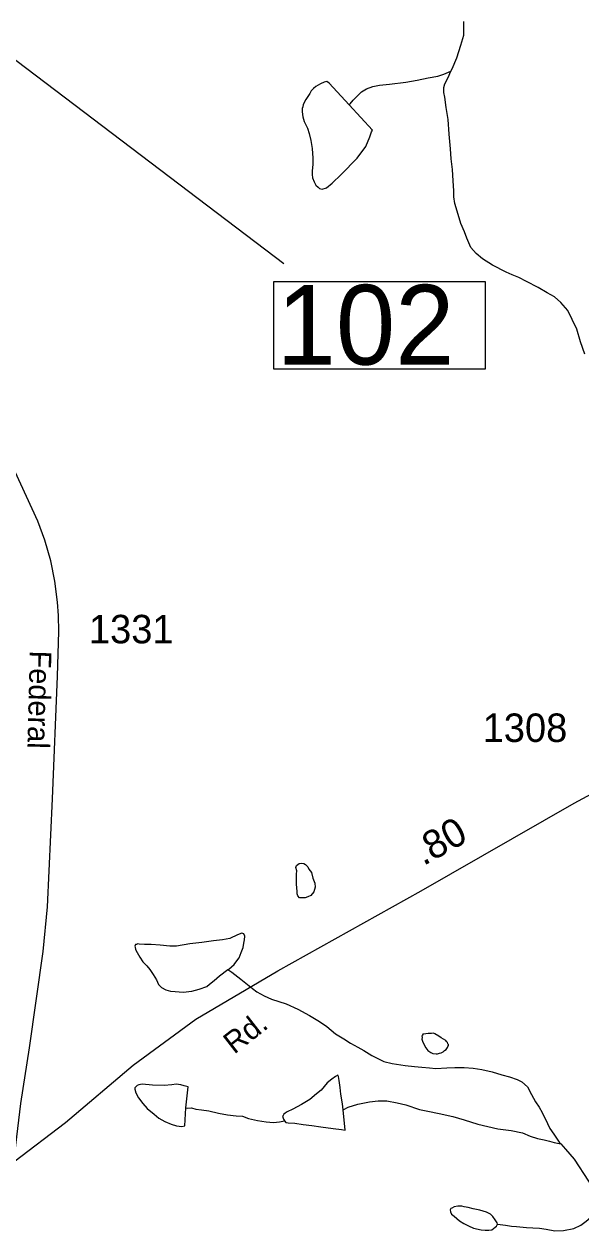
# Model space of a CAD drawing. Extents: x 2082433 to 2279600, y 546599 to 755198.
# Drawn here: x 2140251 to 2142696, y 619599 to 624897 of the extents above; entities that cross this region are included whole.
import ezdxf

# ---------------------------------------------------------------- set-up
doc = ezdxf.new("R2010")
doc.units = 0
for name, color, linetype in [('Exist Hydrographic Creek Single Shore', 7, 'Continuous'), ('Exist Hydrographic Misc Water Feature', 7, 'Continuous'), ('Exist Hydrographic Pond Under 1500 Sq Ft', 7, 'Continuous'), ('Exist Road Secondary Mileage Hundredths English Label', 7, 'Continuous'), ('Exist Road Secondary Structure Standard Bridge Number Label', 7, 'Continuous'), ('Exist Road Secondary Type 51 Attributed', 7, 'Continuous'), ('Exist Road Secondary Type 51 Label', 7, 'Continuous'), ('Exist Road Secondary Type 51 Number Label', 7, 'Continuous')]:
    doc.layers.add(name, color=color, linetype=linetype)

msp = doc.modelspace()

# ---------------------------------------------------------------- linework, layer by layer
at = {"layer": 'Exist Hydrographic Creek Single Shore'}
for points in [[(2142125.4, 624691.3), (2142131.3, 624701.3), (2142151.2, 624749.4), (2142169.1, 624805.5), (2142181.2, 624849.6), (2142182.6, 624881.4), (2142182.6, 624909.3)], [(2141145, 620746.3), (2141163.1, 620734.2), (2141203.3, 620704.7), (2141253.7, 620662.9), (2141273.4, 620649), (2141305.4, 620631.2), (2141337.4, 620617), (2141401.8, 620595.5), (2141453.4, 620571.9), (2141503.7, 620544), (2141548, 620518.3), (2141580, 620496.4), (2141618.5, 620464.6), (2141654.2, 620442.5), (2141684.1, 620423), (2141716.5, 620405.2), (2141742.6, 620391.1), (2141778.4, 620369.4), (2141804.7, 620355.3), (2141830.7, 620343.2), (2141867, 620333.7), (2141924.6, 620325.8), (2141964.6, 620320.2), (2141997, 620318.1), (2142030.7, 620314.2), (2142059, 620312.4), (2142106.9, 620314.5), (2142143, 620316.7), (2142183, 620316.7), (2142222.8, 620313.2), (2142260.9, 620307.4), (2142306.9, 620297.6), (2142348.7, 620283.6), (2142382.7, 620276), (2142416.8, 620263.9), (2142436.9, 620254), (2142461.3, 620232.1), (2142478.9, 620198.2), (2142496.9, 620166.2), (2142512.9, 620142.3), (2142525.7, 620118.5), (2142549.4, 620070.7), (2142559.9, 620048.8), (2142577.7, 620023.1), (2142600.1, 619988.9), (2142608.1, 619981.1)], [(2141651.7, 620130.7), (2141673.7, 620142.8), (2141715.7, 620155.1), (2141767.4, 620165.1), (2141805.5, 620169.4), (2141843.4, 620169.4), (2141889.8, 620161.6), (2141927.5, 620151.8), (2141987.2, 620132.2), (2142023.3, 620124.4), (2142073.5, 620114.7), (2142133.4, 620100.8), (2142183.8, 620087.1), (2142243.9, 620067.5), (2142331.5, 620047.7), (2142389.7, 620040.1), (2142439.9, 620030.1), (2142473.8, 620014.4), (2142505.8, 620004.3), (2142534.1, 619998.4), (2142558.3, 619992.8), (2142578.1, 619986.9), (2142608.1, 619981.1)], [(2142608.1, 619981.1), (2142628, 619957), (2142666.1, 619913.2), (2142728.9, 619817.7), (2142764.7, 619767.7), (2142800.8, 619729.7), (2142823, 619681.7), (2142831.2, 619672)]]:
    msp.add_lwpolyline(points, dxfattribs=at)
at = {"layer": 'Exist Hydrographic Misc Water Feature'}
for points in [[(2141678.8, 624543.5), (2141682.3, 624547.4), (2141696.2, 624563.6), (2141706.3, 624573.4), (2141720, 624587.5), (2141732.3, 624599.5), (2141754.2, 624613.6), (2141781.9, 624624), (2141812.1, 624630), (2141855.7, 624634.3), (2141927.7, 624642.5), (2141977.5, 624650.8), (2142025.5, 624661), (2142067.8, 624669.2), (2142093.8, 624677), (2142125.4, 624691.3)], [(2142712.7, 623448.2), (2142694.6, 623502.1), (2142678.4, 623558.1), (2142658.1, 623600.1), (2142638, 623640), (2142607.9, 623675.8), (2142580, 623699.5), (2142547.6, 623717.4), (2142507.8, 623741.2), (2142457.8, 623767.1), (2142423.7, 623784.8), (2142393.8, 623796.6), (2142367.8, 623808.6), (2142307.3, 623838.5), (2142263.4, 623866.2), (2142236.7, 623890.1), (2142212.9, 623916), (2142194.5, 623958.1), (2142184.7, 623986), (2142168.7, 624021.7), (2142152, 624075.7), (2142142, 624109.6), (2142138.1, 624139.4), (2142138.1, 624165.4), (2142135.6, 624209.6), (2142131.7, 624259.6), (2142127, 624305.4), (2142122.9, 624349.4), (2142117, 624413.5), (2142112.7, 624479.1), (2142104.3, 624531.4), (2142097.9, 624577.4), (2142094, 624597.1), (2142093.8, 624619.4), (2142097.9, 624635.4), (2142113.5, 624663.5), (2142125.4, 624691.3)], [(2141449.7, 621089.5), (2141447.3, 621121.5), (2141447.3, 621151.6), (2141447.5, 621165.7), (2141448.9, 621179.7), (2141444.8, 621193.7), (2141447.1, 621203.5), (2141459, 621211.4), (2141469, 621213.5), (2141478.9, 621211.6), (2141487.3, 621207.5), (2141496.9, 621197.5), (2141500.8, 621187.7), (2141513.1, 621172), (2141519.3, 621147.9), (2141527, 621125.7), (2141529.7, 621107.8), (2141523.8, 621087.6), (2141509.6, 621072), (2141497.5, 621065.6), (2141485.4, 621061.8), (2141473.9, 621061.5), (2141459.8, 621061.6), (2141453.6, 621069.5), (2141449.7, 621079.4), (2141449.7, 621089.5)], [(2141145, 620746.3), (2141149.3, 620748.5), (2141172.9, 620768.4), (2141185, 620784.4), (2141195.1, 620798.4), (2141204.7, 620820.8), (2141212.5, 620842.7), (2141216.4, 620862.4), (2141218.2, 620876.7), (2141220.5, 620892.6), (2141216.2, 620902.6), (2141206.6, 620906.5), (2141188.3, 620898.7), (2141154.7, 620882.3), (2141122.5, 620876.2), (2141082.3, 620872.1), (2141030.6, 620865.8), (2140978.5, 620859.5), (2140920.7, 620849.1), (2140890.6, 620849.2), (2140848.7, 620853.1), (2140808.5, 620856.8), (2140792.8, 620856.7), (2140778.8, 620856.8), (2140756.7, 620858.5), (2140750.7, 620858.6), (2140744.8, 620856.7), (2140740.5, 620856.5), (2140736.6, 620848.6), (2140738.6, 620844.7), (2140740.7, 620834.6), (2140746.8, 620820.7), (2140758.9, 620800.6), (2140772.9, 620780.7), (2140789.1, 620762.8), (2140803, 620746.9), (2140817.2, 620724.9), (2140831.5, 620700.8), (2140841.4, 620681.1), (2140853.5, 620667.1), (2140873.5, 620657.2), (2140893.4, 620651.3), (2140913.5, 620649.5), (2140949.6, 620647.6), (2140987.4, 620651.7), (2141019.8, 620659.8), (2141053.2, 620672.2), (2141065.5, 620682), (2141085.2, 620698.1), (2141108.9, 620718.1), (2141145, 620746.3)], [(2142082.1, 620446.4), (2142071.9, 620454.4), (2142054, 620464.4), (2142048.1, 620466.5), (2142039.9, 620466.1), (2142025.9, 620466.2), (2142015.7, 620464.1), (2142006.1, 620462.3), (2142001.7, 620462.2), (2141999.9, 620458), (2141998.1, 620454.2), (2141998.3, 620448.1), (2141998.1, 620440), (2142000.3, 620432), (2142006.5, 620418.1), (2142014.5, 620402.3), (2142024.3, 620390.3), (2142036.6, 620382.3), (2142046.4, 620378.4), (2142060.2, 620376.7), (2142066.5, 620376.5), (2142074.5, 620378.6), (2142082.5, 620380.6), (2142090.5, 620384.7), (2142096.3, 620390.7), (2142104.1, 620394.8), (2142110.4, 620404.8), (2142112.3, 620408.6), (2142114.3, 620412.7), (2142114.1, 620416.8), (2142112.3, 620420.8), (2142110.2, 620426.7), (2142106.3, 620430.5), (2142102.2, 620434.4), (2142092.2, 620440.4), (2142082.1, 620446.4)], [(2141651.7, 620130.7), (2141649.5, 620156.5), (2141641.3, 620198.7), (2141639, 620228.7), (2141635.1, 620258.5), (2141630.8, 620276.6), (2141629, 620282.6), (2141618.9, 620276.8), (2141602.9, 620264.6), (2141581.2, 620248.4), (2141554.9, 620216.3), (2141535.3, 620200.2), (2141505.3, 620175.9), (2141469.4, 620154.2), (2141431.5, 620133.9), (2141405.7, 620121.6), (2141397.5, 620115.6), (2141391.7, 620111.6), (2141387.8, 620105.7), (2141385.8, 620101.5), (2141387.6, 620097.6), (2141390.1, 620089.5), (2141394, 620081.7)], [(2140961.5, 620139.7), (2140971.4, 620231.9), (2140953.3, 620235.5), (2140939.6, 620239.6), (2140919.3, 620243.4), (2140899.6, 620239.5), (2140865.6, 620237.4), (2140815.3, 620238.9), (2140769.2, 620243), (2140755.2, 620240.7), (2140747.2, 620236.6), (2140737.2, 620226.8), (2140737.4, 620220.7), (2140741.5, 620204.6), (2140753.6, 620182.9), (2140771.8, 620158.7), (2140791.9, 620137), (2140822.1, 620111), (2140842, 620093.3), (2140868.2, 620079.2), (2140896.3, 620067.2), (2140920.1, 620059.6), (2140944.1, 620057.6), (2140956.4, 620059.8), (2140961.5, 620139.7)], [(2140961.5, 620139.7), (2140967.7, 620137.6), (2140985.7, 620139.7), (2141005.6, 620133.9), (2141029.8, 620130.3), (2141061.8, 620126.2), (2141103.8, 620116.2), (2141143.8, 620108.5), (2141181.9, 620104.8), (2141210, 620103), (2141236.1, 620092.9), (2141276.1, 620083.2), (2141314.2, 620077.1), (2141346.2, 620075.5), (2141372, 620077.7), (2141394, 620081.7)], [(2141394, 620081.7), (2141399.7, 620075.5), (2141410, 620073.6), (2141439.9, 620071.9), (2141476, 620066), (2141513.9, 620062.3), (2141553.7, 620056.2), (2141608.2, 620048.4), (2141644.1, 620044.6), (2141660.1, 620041), (2141651.7, 620130.7)], [(2142329.6, 619627.9), (2142327.6, 619633.8), (2142319.6, 619647.6), (2142309.7, 619661.7), (2142299.5, 619671.8), (2142281.6, 619681.7), (2142251.5, 619689.5), (2142223, 619695.5), (2142201.1, 619701.2), (2142183, 619705.2), (2142173.2, 619707.1), (2142155.3, 619706.9), (2142139.1, 619704.9), (2142129.3, 619699.1), (2142125.2, 619696.9), (2142121.5, 619690.9), (2142123.5, 619682.9), (2142127.4, 619673), (2142139.5, 619663.1), (2142163.3, 619643.3), (2142181.8, 619631.2), (2142201.7, 619621.2), (2142224, 619611.4), (2142257.4, 619603.5), (2142275.9, 619601.5), (2142291.5, 619601.6), (2142305.6, 619603.9), (2142320, 619615.9), (2142325.7, 619619.9), (2142329.6, 619627.9)], [(2142329.6, 619627.9), (2142365.5, 619624), (2142391.5, 619620.1), (2142413.5, 619618.4), (2142457.8, 619614.5), (2142485.5, 619612.4), (2142513.8, 619610.5), (2142543.7, 619606.9), (2142581.8, 619599), (2142619.6, 619601), (2142665.7, 619609.5), (2142695.6, 619623.6), (2142719.4, 619641.5), (2142737.5, 619657.8), (2142747.1, 619659.6), (2142769.5, 619666), (2142791.2, 619676.1), (2142819.5, 619677.9), (2142831.2, 619672)]]:
    msp.add_lwpolyline(points, dxfattribs=at)
at = {"layer": 'Exist Hydrographic Pond Under 1500 Sq Ft'}
msp.add_lwpolyline([(2141678.8, 624543.5), (2141590, 624638.8), (2141580, 624644.8), (2141568.3, 624642.9), (2141552.1, 624634.8), (2141532.2, 624622.8), (2141522.3, 624614.6), (2141512.1, 624604.8), (2141506.3, 624592.7), (2141488.3, 624566.6), (2141476.6, 624544.5), (2141474.6, 624534.7), (2141472.3, 624526.5), (2141472.5, 624512.6), (2141474.8, 624490.4), (2141480.9, 624470.4), (2141495.1, 624440.7), (2141502.9, 624416.8), (2141509.4, 624386.6), (2141515.4, 624350.8), (2141519.3, 624308.9), (2141519.5, 624280.9), (2141516, 624252.6), (2141515.8, 624236.8), (2141517.8, 624222.7), (2141524.2, 624204.7), (2141532, 624190.9), (2141541.8, 624181), (2141548.2, 624175.2), (2141560.1, 624172.9), (2141578.1, 624179.1), (2141603.9, 624199.1), (2141643.9, 624237.3), (2141713.2, 624309.5), (2141751, 624359.8), (2141769, 624402.1), (2141777, 624424), (2141780.9, 624431.9), (2141678.8, 624543.5)], dxfattribs=at)
at = {"layer": 'Exist Road Secondary Structure Standard Bridge Number Label'}
msp.add_line((2139561.8, 625231.2), (2141391.5, 623846.6), dxfattribs=at)
msp.add_lwpolyline([(2141347.3, 623766.7), (2142276.3, 623766.7), (2142276.3, 623382.6), (2141347.3, 623382.6)], close=True, dxfattribs=at)
at = {"layer": 'Exist Road Secondary Type 51 Attributed'}
for points in [[(2140205.9, 619901.8), (2140236.6, 620157.6), (2140274.8, 620402.6), (2140334.6, 620825), (2140352.9, 621021.8), (2140375, 621495.5), (2140396.8, 622034.4), (2140403, 622230.6), (2140402, 622300.3), (2140398.1, 622359.8), (2140385.7, 622451.7), (2140368.3, 622540.7), (2140341.6, 622631.1), (2140311.5, 622715.4), (2140211.5, 622932.1), (2140205.5, 622944.7), (2140010, 623350), (2139880.4, 623620.4), (2139773.5, 623843.7), (2139643.8, 624114.7), (2139499.7, 624449.6), (2139414.8, 624680.5), (2139310.7, 624996.4)], [(2140205.9, 619901.8), (2140432.1, 620074.8), (2140730.4, 620326.6), (2141005.1, 620528.9), (2141365.6, 620741.4), (2141994.5, 621092.2), (2142666.8, 621477.5), (2143015.3, 621663.9), (2143383.7, 621828.5)]]:
    msp.add_lwpolyline(points, dxfattribs=at)

# ---------------------------------------------------------------- texts
at = {"layer": 'Exist Road Secondary Mileage Hundredths English Label'}
msp.add_text('.80', height=125, rotation=29.1505, dxfattribs=at).set_placement((2142004.2, 621199.9))
at = {"layer": 'Exist Road Secondary Structure Standard Bridge Number Label'}
msp.add_text('102', height=350, dxfattribs=at).set_placement((2141359.9, 623402.4))
at = {"layer": 'Exist Road Secondary Type 51 Label'}
for s, rotation, p in [('Federal', 268.5807, (2140276, 622147.7)), ('Rd.', 37.9024, (2141173.3, 620372))]:
    msp.add_text(s, height=95, rotation=rotation, dxfattribs=at).set_placement(p)
at = {"layer": 'Exist Road Secondary Type 51 Number Label'}
for s, p in [('1331', (2140535.4, 622178.7)), ('1308', (2142264.4, 621745.6))]:
    msp.add_text(s, height=125, dxfattribs=at).set_placement(p)

doc.saveas('drawing.dxf')
